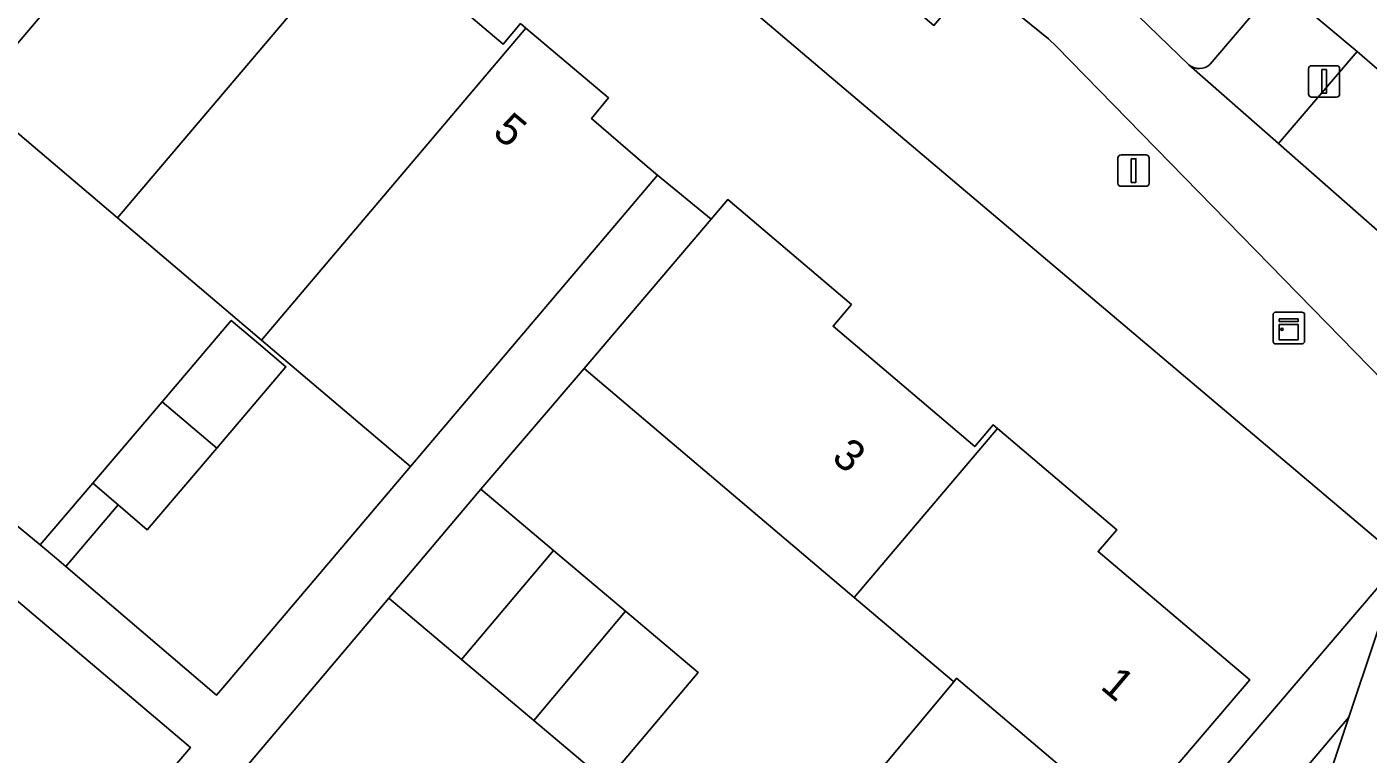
# Model space of a CAD drawing. Extents: x 156412 to 157779, y 382335 to 383768.
# Drawn here: x 157008.84 to 157051.42, y 382800.53 to 382823.62 of the extents above; entities that cross this region are included whole.
import ezdxf

# ---------------------------------------------------------------- set-up
doc = ezdxf.new("R2010")
doc.units = 0
for name, color, linetype in [('IMGEO_Berm_groen', 7, 'Continuous'), ('IMGEO_Erf', 7, 'Continuous'), ('IMGEO_Fietspad_gesloten', 7, 'Continuous'), ('IMGEO_Fietspad_open', 7, 'Continuous'), ('IMGEO_Kast', 7, 'Continuous'), ('IMGEO_Lichtmast', 7, 'Continuous'), ('IMGEO_Pand', 7, 'Continuous'), ('IMGEO_Pand_nummerreeks', 7, 'Continuous'), ('IMGEO_Rijbaan_regionaal_gesloten', 7, 'Continuous'), ('IMGEO_Verkeersregelinstallatiepaal', 7, 'Continuous'), ('IMGEO_Voetpad_open', 7, 'Continuous')]:
    doc.layers.add(name, color=color, linetype=linetype)

msp = doc.modelspace()

# ---------------------------------------------------------------- linework, layer by layer
at = {"layer": 'IMGEO_Berm_groen'}
for points in [[(157023.909, 382845.783), (157029.109, 382836.876), (157040.215, 382827.472), (157042.831, 382825.236), (157045.729, 382822.419)], [(157046.403, 382822.436), (157048.251, 382824.605)], [(157048.02, 382794.443), (157049.3, 382797.204), (157050.805, 382801.706), (157035.786, 382783.953), (157039.64, 382780.774), (157039.835, 382781.019), (157039.281, 382781.486), (157043.144, 382786.635)]]:
    msp.add_lwpolyline(points, dxfattribs=at)
msp.add_arc((157046.056, 382822.805), 0.506, 229.7024, 313.1873, dxfattribs=at)
at = {"layer": 'IMGEO_Erf'}
for points in [[(157000, 382851.126), (156988.027, 382861.266), (156983.836, 382860.322), (156945.662, 382851.459), (156966.822, 382759.288), (156968.984, 382750), (156976.601, 382717.276), (157000, 382744.884), (157004.336, 382750), (157004.803, 382750.551), (157041.321, 382793.644), (157052.477, 382806.707), (157037.953, 382818.984), (157034.372, 382822.017), (157032.691, 382823.44)], [(156978.54, 382831.194), (156976.806, 382829.603), (156986.917, 382785.266), (156989.794, 382772.985), (156990.047, 382772.657), (156990.34, 382772.645), (157000.04, 382784.357), (157014.027, 382800.749), (156984.584, 382825.687)]]:
    msp.add_lwpolyline(points, close=True, dxfattribs=at)
for points in [[(157022.177, 382824.587), (157023.962, 382823.074), (157024.51, 382823.724), (157024.682, 382823.579), (157027.308, 382821.365), (157026.761, 382820.715), (157028.526, 382819.191), (157028.858, 382818.915), (157030.56, 382817.519), (157031.087, 382818.138), (157035.016, 382814.805), (157034.434, 382814.119), (157038.931, 382810.3), (157039.513, 382810.986), (157039.651, 382810.874), (157043.439, 382807.66), (157042.846, 382806.962), (157047.659, 382802.895), (157043.781, 382798.341)], [(157008.233, 382808.02), (157009.262, 382807.175), (157010.927, 382809.133), (157013.13, 382811.723), (157015.326, 382814.305), (157016.193, 382813.567), (157017.059, 382812.831), (157014.863, 382810.249), (157012.66, 382807.659), (157011.735, 382808.446), (157010.07, 382806.488), (157014.853, 382802.404), (157015.054, 382802.64), (157021.016, 382809.668), (157016.288, 382813.679), (157011.713, 382817.561), (157006.989, 382821.57)], [(157033.356, 382796.949), (157038.265, 382802.835), (157035.105, 382805.512), (157026.526, 382812.777), (157023.253, 382808.951), (157025.56, 382807.003), (157027.843, 382805.074), (157030.15, 382803.126), (157027.228, 382799.665), (157024.929, 382801.606), (157022.638, 382803.541), (157020.332, 382805.488), (156976.326, 382753.442)]]:
    msp.add_lwpolyline(points, dxfattribs=at)
at = {"layer": 'IMGEO_Fietspad_gesloten'}
for points in [[(157000, 382858.335), (157003.414, 382855.333), (157019.915, 382841.365), (157038.617, 382825.406), (157038.906, 382825.171), (157041.277, 382823.243), (157041.521, 382822.993), (157053.712, 382810.538), (157053.424, 382809.597), (157055.088, 382808.988), (157054.971, 382808.492)], [(157057.235, 382812.195), (157055.114, 382814.174), (157048.576, 382819.923), (157045.729, 382822.419), (157042.831, 382825.236), (157040.215, 382827.472), (157029.109, 382836.876), (157008.381, 382854.428)], [(157053.9, 382820.406), (157051.785, 382822.225), (157051.075, 382822.836), (157048.576, 382819.923), (157055.114, 382814.174)]]:
    msp.add_lwpolyline(points, dxfattribs=at)
at = {"layer": 'IMGEO_Fietspad_open'}
msp.add_lwpolyline([(157054.839, 382808.105), (157054.971, 382808.492), (157055.088, 382808.988), (157053.424, 382809.597), (157052.522, 382806.841), (157052.477, 382806.707), (157050.805, 382801.706), (157049.3, 382797.204), (157051.061, 382796.651), (157053.687, 382804.496), (157054.791, 382807.955)], close=True, dxfattribs=at)
at = {"layer": 'IMGEO_Kast'}
for p, q in [((157048.403, 382813.635), (157048.403, 382814.476)), ((157048.403, 382814.476), (157048.403, 382813.635)), ((157048.478, 382814.56), (157049.319, 382814.56)), ((157049.319, 382814.56), (157048.478, 382814.56)), ((157049.403, 382814.485), (157049.403, 382813.644)), ((157049.403, 382813.644), (157049.403, 382814.485)), ((157049.328, 382813.56), (157048.487, 382813.56)), ((157048.487, 382813.56), (157049.328, 382813.56))]:
    msp.add_line(p, q, dxfattribs=at)
for points in [[(157048.598, 382814.35), (157049.198, 382814.35), (157049.198, 382814.265), (157048.598, 382814.265), (157048.598, 382814.35)], [(157048.598, 382814.175), (157049.198, 382814.175), (157049.198, 382813.686), (157048.598, 382813.686), (157048.598, 382814.175)]]:
    msp.add_lwpolyline(points, dxfattribs=at)
msp.add_circle((157048.682, 382814.024), 0.0377, dxfattribs=at)
for centre, start, end in [((157048.481, 382814.482), 92.4484, 184.2845), ((157048.481, 382814.482), 92.4484, 184.2845), ((157049.325, 382814.482), 2.4484, 94.2845), ((157049.325, 382814.482), 2.4484, 94.2845), ((157048.481, 382813.638), 182.4484, 274.2845), ((157048.481, 382813.638), 182.4484, 274.2845), ((157049.325, 382813.638), 272.4484, 4.2845), ((157049.325, 382813.638), 272.4484, 4.2845)]:
    msp.add_arc(centre, 0.0779, start, end, dxfattribs=at)
at = {"layer": 'IMGEO_Lichtmast'}
for p, q in [((157043.478, 382818.66), (157043.478, 382819.46)), ((157043.478, 382819.46), (157043.478, 382818.66)), ((157043.578, 382819.56), (157044.368, 382819.56)), ((157044.368, 382819.56), (157043.578, 382819.56)), ((157044.468, 382819.46), (157044.468, 382818.66)), ((157044.468, 382818.66), (157044.468, 382819.46)), ((157044.368, 382818.56), (157043.578, 382818.56)), ((157043.578, 382818.56), (157044.368, 382818.56))]:
    msp.add_line(p, q, dxfattribs=at)
msp.add_lwpolyline([(157043.898, 382819.435), (157044.048, 382819.435), (157044.048, 382818.685), (157043.898, 382818.685), (157043.898, 382819.435)], dxfattribs=at)
for centre, start, end in [((157043.578, 382819.46), 90, 180), ((157043.578, 382819.46), 90, 180), ((157044.368, 382819.46), 0, 90), ((157044.368, 382819.46), 360, 90), ((157043.578, 382818.66), 180, 270), ((157043.578, 382818.66), 180, 270), ((157044.368, 382818.66), 270, 0), ((157044.368, 382818.66), 270, 0)]:
    msp.add_arc(centre, 0.1, start, end, dxfattribs=at)
at = {"layer": 'IMGEO_Pand'}
for points in [[(157004.004, 382826.72), (157008.283, 382823.095), (157008.426, 382822.961), (157015.531, 382831.342), (157015.356, 382831.49), (157014.806, 382830.842), (157013.024, 382832.346), (157013.574, 382832.994), (157010.952, 382835.219), (157003.849, 382826.841)], [(157008.283, 382823.095), (157006.989, 382821.57), (157011.713, 382817.561), (157020.103, 382827.455), (157019.919, 382827.611), (157019.37, 382826.962), (157017.627, 382828.449), (157018.139, 382829.128), (157015.531, 382831.342), (157008.426, 382822.961)], [(157016.288, 382813.679), (157024.682, 382823.579), (157024.51, 382823.724), (157023.962, 382823.074), (157022.177, 382824.587), (157022.726, 382825.236), (157020.103, 382827.455), (157011.713, 382817.561)], [(157016.288, 382813.679), (157021.016, 382809.668), (157028.858, 382818.915), (157028.526, 382819.191), (157026.761, 382820.715), (157027.308, 382821.365), (157024.682, 382823.579)], [(157034.434, 382814.119), (157035.016, 382814.805), (157031.087, 382818.138), (157030.56, 382817.519), (157026.526, 382812.777), (157035.105, 382805.512), (157039.651, 382810.874), (157039.513, 382810.986), (157038.931, 382810.3)], [(157013.13, 382811.723), (157014.863, 382810.249), (157017.059, 382812.831), (157016.193, 382813.567), (157015.326, 382814.305)], [(157014.863, 382810.249), (157013.13, 382811.723), (157010.927, 382809.133), (157011.735, 382808.446), (157012.66, 382807.659)], [(157043.781, 382798.341), (157047.659, 382802.895), (157042.846, 382806.962), (157043.439, 382807.66), (157039.651, 382810.874), (157035.105, 382805.512), (157038.265, 382802.835), (157038.355, 382802.941)], [(157011.735, 382808.446), (157010.927, 382809.133), (157009.262, 382807.175), (157009.712, 382806.793), (157010.07, 382806.488)], [(157022.638, 382803.541), (157025.56, 382807.003), (157023.253, 382808.951), (157020.332, 382805.488)], [(157022.638, 382803.541), (157024.929, 382801.606), (157027.843, 382805.074), (157025.56, 382807.003)], [(157027.843, 382805.074), (157024.929, 382801.606), (157027.228, 382799.665), (157030.15, 382803.126)], [(157043.781, 382798.341), (157038.355, 382802.941), (157038.265, 382802.835), (157033.356, 382796.949), (157031.393, 382794.595), (157031.261, 382794.436), (157035.921, 382790.486), (157039.846, 382795.114), (157040.532, 382794.526)]]:
    msp.add_lwpolyline(points, close=True, dxfattribs=at)
at = {"layer": 'IMGEO_Rijbaan_regionaal_gesloten'}
msp.add_lwpolyline([(157065.236, 382828.332), (157062.678, 382830.364), (157062.324, 382830.645), (157059.597, 382832.812), (157056.739, 382835.252), (157054.556, 382832.705), (157052.459, 382830.26), (157050.347, 382827.796), (157048.179, 382825.267), (157051.075, 382822.836), (157051.785, 382822.225), (157053.9, 382820.406), (157054.025, 382820.278), (157056.253, 382817.672)], dxfattribs=at)
at = {"layer": 'IMGEO_Verkeersregelinstallatiepaal'}
for p, q in [((157049.525, 382821.489), (157049.525, 382822.289)), ((157049.525, 382822.289), (157049.525, 382821.489)), ((157049.625, 382822.389), (157050.415, 382822.389)), ((157050.415, 382822.389), (157049.625, 382822.389)), ((157050.515, 382822.289), (157050.515, 382821.489)), ((157050.515, 382821.489), (157050.515, 382822.289)), ((157050.415, 382821.389), (157049.625, 382821.389)), ((157049.625, 382821.389), (157050.415, 382821.389))]:
    msp.add_line(p, q, dxfattribs=at)
msp.add_lwpolyline([(157049.945, 382822.264), (157050.095, 382822.264), (157050.095, 382821.514), (157049.945, 382821.514), (157049.945, 382822.264)], dxfattribs=at)
for centre, start, end in [((157049.625, 382822.289), 90, 180), ((157049.625, 382822.289), 90, 180), ((157050.415, 382822.289), 0, 90), ((157050.415, 382822.289), 360, 90), ((157049.625, 382821.489), 180, 270), ((157049.625, 382821.489), 180, 270), ((157050.415, 382821.489), 270, 0), ((157050.415, 382821.489), 270, 0)]:
    msp.add_arc(centre, 0.1, start, end, dxfattribs=at)
at = {"layer": 'IMGEO_Voetpad_open'}
for points in [[(156985.884, 382863.097), (156988.027, 382861.266), (157000, 382851.126), (157032.691, 382823.44), (157034.372, 382822.017), (157037.953, 382818.984), (157052.477, 382806.707), (157052.522, 382806.841), (157053.424, 382809.597), (157053.712, 382810.538), (157041.521, 382822.993), (157041.277, 382823.243), (157038.906, 382825.171), (157038.578, 382824.782), (157037.636, 382823.666), (157026.185, 382833.362), (157001.505, 382854.26), (157000, 382855.475)], [(157051.075, 382822.836), (157048.179, 382825.267)], [(157048.251, 382824.605), (157046.403, 382822.436)], [(157045.729, 382822.419), (157048.576, 382819.923), (157051.075, 382822.836)], [(156976.326, 382753.442), (157020.332, 382805.488), (157023.253, 382808.951), (157026.526, 382812.777), (157030.56, 382817.519), (157028.858, 382818.915), (157021.016, 382809.668), (157015.054, 382802.64), (157014.853, 382802.404), (157010.07, 382806.488), (157009.712, 382806.793), (157009.262, 382807.175), (157008.233, 382808.02)], [(157035.786, 382783.953), (157050.805, 382801.706), (157052.477, 382806.707), (157041.321, 382793.644)]]:
    msp.add_lwpolyline(points, dxfattribs=at)
msp.add_lwpolyline([(156990.34, 382772.645), (156990.047, 382772.657), (156989.794, 382772.985), (156986.917, 382785.266), (156976.806, 382829.603), (156978.54, 382831.194), (156984.584, 382825.687), (157014.027, 382800.749), (157000.04, 382784.357)], close=True, dxfattribs=at)
msp.add_arc((157046.056, 382822.805), 0.506, 229.7024, 313.1873, dxfattribs=at)

# ---------------------------------------------------------------- texts
at = {"layer": 'IMGEO_Pand_nummerreeks'}
for s, rotation, p in [('5', 319.8738, (157023.585, 382820.214)), ('3', 319.658, (157034.349, 382809.888)), ('1', 319.784, (157042.883, 382802.636))]:
    msp.add_text(s, height=1, rotation=rotation, dxfattribs=at).set_placement(p)

doc.saveas('drawing.dxf')
